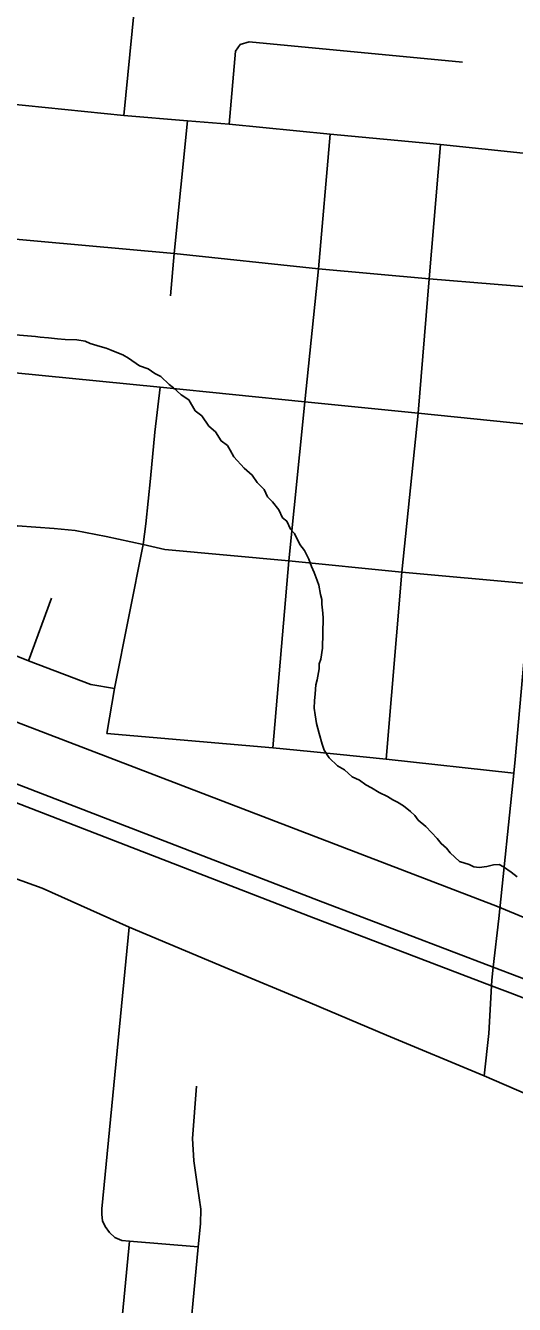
# Model space of a CAD drawing. Extents: x 0 to 34, y 0 to 22.
# Drawn here: x 3.016 to 3.348, y 18.705 to 19.577 of the extents above; entities that cross this region are included whole.
import ezdxf

# ---------------------------------------------------------------- set-up
doc = ezdxf.new("R2010")
doc.units = 0
for name, color, linetype in [('GM_X_City_Street', 7, 'Continuous'), ('GM_X_Minor_River', 7, 'Continuous'), ('GM_X_Rail_Line', 7, 'Continuous'), ('GM_X_US_Route', 7, 'Continuous')]:
    doc.layers.add(name, color=color, linetype=linetype)

msp = doc.modelspace()

# ---------------------------------------------------------------- linework, layer by layer
at = {"layer": 'GM_X_City_Street'}
for p, q in [((3.15403, 19.50933), (3.15836, 19.55909)), ((3.01763, 19.14378), (3.0332, 19.18656))]:
    msp.add_line(p, q, dxfattribs=at)
for points in [[(3.32767, 18.86107), (3.33097, 18.88999), (3.3327, 18.92242), (3.3329, 18.9262), (3.3339, 18.93511), (3.3376, 18.96821), (3.3478, 19.06725), (3.34879, 19.0767), (3.35598, 19.15852), (3.35916, 19.19639), (3.3651, 19.25816), (3.36923, 19.3043), (3.37875, 19.39687), (3.38099, 19.42478), (3.38674, 19.48634), (3.39193, 19.55632), (3.39866, 19.62981), (3.4082, 19.72615), (3.41158, 19.77315), (3.42124, 19.87144), (3.42992, 19.99576)], [(3.08239, 19.51542), (3.09218, 19.61491)], [(3.15836, 19.55909), (3.16169, 19.56368), (3.16771, 19.56564), (3.31303, 19.55176)], [(2.89275, 19.53366), (3.0021, 19.52359), (3.08239, 19.51542), (3.12588, 19.51179), (3.15403, 19.50933), (3.22278, 19.50257), (3.29794, 19.49565), (3.38674, 19.48634)], [(3.11418, 19.39252), (3.11667, 19.42122), (3.12588, 19.51179)], [(3.1838, 19.08463), (3.19482, 19.21204), (3.2057, 19.32024), (3.21504, 19.41098), (3.22278, 19.50257)], [(3.26091, 19.07674), (3.27176, 19.20431), (3.2827, 19.31251), (3.29017, 19.40407), (3.29794, 19.49565)], [(2.88717, 19.44306), (2.99321, 19.43248), (3.11667, 19.42122), (3.21504, 19.41098), (3.29017, 19.40407), (3.37875, 19.39687)], [(2.86603, 19.35372), (2.90835, 19.34893), (2.98538, 19.34235), (3.10717, 19.33026), (3.2057, 19.32024), (3.2827, 19.31251), (3.35859, 19.30477), (3.36923, 19.3043), (3.37969, 19.30219), (3.39101, 19.29869), (3.40704, 19.29547), (3.45779, 19.28976), (3.51751, 19.28453), (3.76091, 19.26111), (3.81405, 19.25596), (3.87708, 19.25007)], [(3.07608, 19.12493), (3.05996, 19.12777), (3.01763, 19.14378), (2.95737, 19.16797), (2.9275, 19.17859), (2.92067, 19.18106), (2.9148, 19.18419), (2.91119, 19.18779), (2.9092, 19.19329), (2.90968, 19.20049), (2.91309, 19.24079), (2.9129, 19.24629), (2.91129, 19.25245), (2.90759, 19.25909), (2.90389, 19.2663), (2.90205, 19.274), (2.90297, 19.28703), (2.90835, 19.34893)], [(3.07085, 19.09433), (3.07608, 19.12493), (3.09552, 19.22306), (3.09732, 19.2372), (3.10061, 19.26794), (3.10357, 19.29951), (3.10717, 19.33026)], [(2.95737, 19.16797), (2.96876, 19.19791), (2.97336, 19.20744), (2.98043, 19.21648), (2.98684, 19.22306), (2.99507, 19.22783), (3.01002, 19.23588), (3.03501, 19.23391), (3.04932, 19.23259), (3.07036, 19.22849), (3.09552, 19.22306), (3.11031, 19.21977), (3.19482, 19.21204), (3.27176, 19.20431), (3.35916, 19.19639)], [(3.07085, 19.09433), (3.1838, 19.08463), (3.2095, 19.082)], [(3.2095, 19.082), (3.26091, 19.07674), (3.3478, 19.06725)], [(2.83215, 18.99141), (2.84213, 18.98939), (2.85441, 18.98786), (2.86724, 18.98633), (2.88119, 18.98549), (2.89304, 18.9859), (2.91592, 18.99176), (2.93768, 18.99929), (2.95427, 19.00208), (2.97673, 19.00167), (2.99096, 19.00013), (3.00742, 18.99609), (3.0268, 18.98884), (3.08608, 18.96247), (3.15136, 18.93486), (3.20938, 18.91087), (3.26113, 18.88883), (3.32767, 18.86107), (3.39221, 18.83315), (3.40833, 18.82706), (3.51108, 18.7807), (3.59477, 18.74335), (3.60216, 18.74025)], [(3.13307, 18.7445), (3.08623, 18.74839), (3.08098, 18.74886), (3.07633, 18.75101), (3.07276, 18.75434), (3.06978, 18.75851), (3.068, 18.7622), (3.06752, 18.76661), (3.06741, 18.77042), (3.08608, 18.96247)], [(3.09005, 18.5219), (3.09443, 18.52172), (3.09961, 18.52234), (3.10559, 18.52458), (3.10907, 18.52761), (3.1118, 18.53075), (3.11362, 18.53708), (3.11416, 18.54421), (3.1172, 18.57484), (3.13307, 18.7445), (3.13458, 18.76023), (3.13477, 18.77026), (3.13265, 18.7857), (3.13005, 18.80326), (3.12927, 18.81831), (3.13197, 18.85412)], [(3.09005, 18.5219), (3.08452, 18.52252), (3.07872, 18.52413), (3.07327, 18.52663), (3.06979, 18.53092), (3.06711, 18.5352), (3.06604, 18.5402), (3.0698, 18.57486), (3.07482, 18.62763), (3.08623, 18.74839)]]:
    msp.add_lwpolyline(points, dxfattribs=at)
at = {"layer": 'GM_X_Minor_River'}
for points in [[(3.00873, 19.36589), (3.02239, 19.3648), (3.02542, 19.36434), (3.03111, 19.36382), (3.03719, 19.36329), (3.0425, 19.36278), (3.05048, 19.36258), (3.05616, 19.36168), (3.05954, 19.36008), (3.06634, 19.35801), (3.07049, 19.35677), (3.07388, 19.35554), (3.07878, 19.35352), (3.08179, 19.35231), (3.08553, 19.34993), (3.09302, 19.34481), (3.09905, 19.34276), (3.10353, 19.33961), (3.10767, 19.3376), (3.11324, 19.33215), (3.11622, 19.32979), (3.12143, 19.3251), (3.12667, 19.32155), (3.13105, 19.31422), (3.13553, 19.31069), (3.1403, 19.30373), (3.14477, 19.29982), (3.1488, 19.29364), (3.15291, 19.2905), (3.15473, 19.28741), (3.15728, 19.28279), (3.16431, 19.27501), (3.1699, 19.27031), (3.1732, 19.26529), (3.17803, 19.26061), (3.18019, 19.25562), (3.18353, 19.25211), (3.18796, 19.24668), (3.19049, 19.2413), (3.19347, 19.23894), (3.196, 19.23356), (3.19859, 19.23046), (3.20221, 19.22314), (3.20553, 19.21888), (3.20843, 19.21311), (3.21021, 19.20812), (3.21201, 19.2039), (3.21415, 19.19852), (3.21522, 19.19546), (3.2162, 19.18897), (3.21726, 19.18552), (3.21718, 19.18248), (3.21779, 19.17639), (3.21809, 19.17296), (3.21759, 19.15245), (3.21664, 19.14487), (3.21542, 19.14186), (3.21534, 19.13844), (3.21401, 19.13087), (3.21317, 19.12747), (3.21264, 19.1214), (3.21214, 19.11647), (3.21202, 19.11153), (3.21266, 19.10696), (3.21366, 19.10123), (3.21539, 19.09435), (3.2175, 19.08707), (3.21891, 19.08286), (3.22221, 19.07783), (3.22778, 19.07238), (3.23266, 19.06959), (3.23787, 19.0649), (3.24275, 19.0625), (3.24724, 19.05935), (3.25099, 19.05736), (3.25624, 19.05419), (3.26188, 19.05139), (3.26562, 19.04901), (3.26862, 19.04742), (3.27275, 19.04504), (3.27759, 19.04112), (3.28057, 19.03838), (3.28278, 19.03529), (3.28799, 19.03098), (3.29578, 19.0228), (3.29836, 19.01932), (3.30208, 19.01618), (3.30467, 19.01308), (3.31099, 19.00722), (3.3174, 19.00517)], [(3.3174, 19.00517), (3.32079, 19.00356), (3.3242, 19.0031), (3.32954, 19.00373), (3.33413, 19.00475), (3.33794, 19.00504), (3.34094, 19.00344), (3.34618, 18.99989), (3.35028, 18.99675)]]:
    msp.add_lwpolyline(points, dxfattribs=at)
at = {"layer": 'GM_X_Rail_Line'}
msp.add_lwpolyline([(2.38325, 19.34301), (2.39561, 19.33854), (2.67233, 19.22791), (2.84185, 19.16636), (3.33688, 18.97643), (3.48363, 18.91545), (3.83258, 18.78915)], dxfattribs=at)
at = {"layer": 'GM_X_US_Route'}
for points in [[(2.70671, 19.17638), (2.7939, 19.14217), (2.83848, 19.12522), (2.84169, 19.124), (2.94151, 19.08605), (3.00272, 19.06262), (3.21487, 18.98061), (3.3339, 18.93511), (3.35173, 18.9283), (3.49271, 18.87418), (3.59897, 18.83289), (3.65426, 18.81157), (3.69752, 18.79479), (3.73024, 18.78124), (3.75865, 18.76709), (3.78544, 18.75282), (3.80389, 18.74197), (3.82038, 18.73189), (3.82676, 18.72704)], [(2.83697, 19.11296), (2.84056, 19.11159), (2.93676, 19.07484), (2.99796, 19.05141), (3.2085, 18.96989), (3.3327, 18.92242), (3.34537, 18.91758), (3.48634, 18.86346), (3.52207, 18.84958)]]:
    msp.add_lwpolyline(points, dxfattribs=at)

doc.saveas('drawing.dxf')
